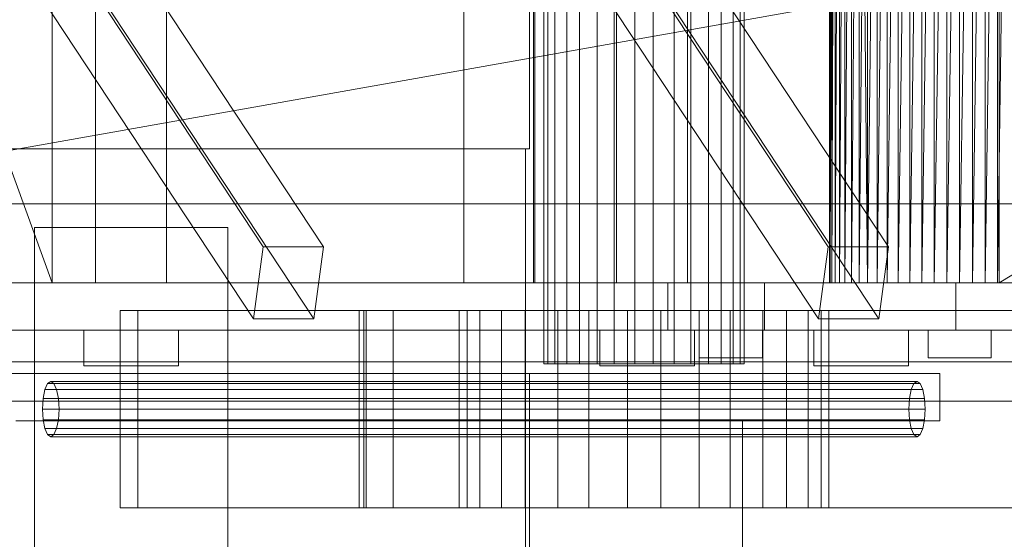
# Model space of a CAD drawing. Header units: millimetres. Extents: x -4395 to 65662, y -65530 to 6847.
# Tile 699 of 1034: x 24422 to 24671, y -18495 to -18363. Entities that reach past the tile are written whole.
import ezdxf

# ---------------------------------------------------------------- set-up
doc = ezdxf.new("R2010")
doc.units = ezdxf.units.MM
doc.layers.add('superior_briquetadora', color=7, linetype='Continuous', lineweight=0)
doc.layers.add('superior_C02', color=7, linetype='Continuous', lineweight=0)

msp = doc.modelspace()

# ---------------------------------------------------------------- linework, layer by layer
at = {"layer": 'superior_briquetadora'}
for p, q in [((24551.067, -18160), (24551.067, -18396)), ((24441.067, -18430), (24441.067, -18188)), ((24459.067, -18430), (24459.067, -18188)), ((24534.406, -18430), (24534.406, -18188)), ((24552.067, -18188), (24552.067, -18430)), ((24552.406, -18430), (24552.406, -18188)), ((24573.067, -18430), (24573.067, -18188)), ((24591.067, -18430), (24591.067, -18188)), ((25470.067, -18210), (24230.067, -18430)), ((24350.067, -18210), (24430.067, -18430)), ((24430.067, -18430), (24430.067, -18210)), ((24627.226, -18210), (24627.067, -18430)), ((24627.067, -18210), (24627.067, -18430)), ((24627.226, -18210), (24627.226, -18430)), ((24627.702, -18430), (24627.226, -18210)), ((24627.226, -18430), (24627.702, -18210)), ((24628.488, -18210), (24627.702, -18430)), ((24627.702, -18210), (24627.702, -18430)), ((24629.579, -18210), (24628.488, -18430)), ((24628.488, -18430), (24628.488, -18210)), ((24630.964, -18210), (24629.579, -18430)), ((24629.579, -18430), (24629.579, -18210)), ((24632.629, -18210), (24630.964, -18430)), ((24630.964, -18430), (24630.964, -18210)), ((24634.558, -18210), (24632.629, -18430)), ((24632.629, -18430), (24632.629, -18210)), ((24634.558, -18210), (24634.558, -18430)), ((24636.733, -18430), (24634.558, -18210)), ((24634.558, -18430), (24636.733, -18210)), ((24639.133, -18210), (24636.733, -18430)), ((24636.733, -18210), (24636.733, -18430)), ((24641.734, -18210), (24639.133, -18430)), ((24639.133, -18430), (24639.133, -18210)), ((24644.511, -18210), (24641.734, -18430)), ((24641.734, -18430), (24641.734, -18210)), ((24647.439, -18210), (24644.511, -18430)), ((24644.511, -18430), (24644.511, -18210)), ((24650.488, -18210), (24647.439, -18430)), ((24647.439, -18210), (24647.439, -18430)), ((24653.63, -18210), (24650.488, -18430)), ((24650.488, -18210), (24650.488, -18430)), ((24656.833, -18210), (24653.63, -18430)), ((24653.63, -18210), (24653.63, -18430)), ((24660.067, -18210), (24656.833, -18430)), ((24656.833, -18210), (24656.833, -18430)), ((24663.302, -18210), (24660.067, -18430)), ((24660.067, -18210), (24660.067, -18430)), ((24666.505, -18210), (24663.302, -18430)), ((24663.302, -18210), (24663.302, -18430)), ((24669.647, -18210), (24666.505, -18430)), ((24666.505, -18210), (24666.505, -18430)), ((24672.696, -18210), (24669.647, -18430)), ((24669.647, -18210), (24669.647, -18430)), ((24670.067, -18210), (24670.067, -18430)), ((24670.067, -18430), (25030.067, -18210)), ((24411.416, -18396), (24430.363, -18396)), ((24411.799, -18396), (24430.558, -18396)), ((24430.363, -18396), (24450.067, -18396)), ((24430.558, -18396), (24450.067, -18396)), ((24450.067, -18396), (24469.577, -18396)), ((24450.067, -18396), (24469.772, -18396)), ((24469.577, -18396), (24488.336, -18396)), ((24469.772, -18396), (24488.719, -18396)), ((24488.336, -18396), (24505.625, -18396)), ((24488.719, -18396), (24506.18, -18396)), ((24505.625, -18396), (24520.778, -18396)), ((24506.18, -18396), (24521.485, -18396)), ((24520.778, -18396), (24533.214, -18396)), ((24521.485, -18396), (24534.046, -18396)), ((24533.214, -18396), (24542.455, -18396)), ((24534.046, -18396), (24543.379, -18396)), ((24542.455, -18396), (24548.146, -18396)), ((24543.379, -18396), (24549.127, -18396)), ((24548.146, -18396), (24550.067, -18396)), ((24549.127, -18396), (24551.067, -18396)), ((24550.067, -18396), (24550.067, -18596)), ((24425.567, -18596), (24425.567, -18416)), ((24432.479, -18416), (24425.567, -18416)), ((24474.567, -18416), (24425.567, -18416)), ((24439.479, -18416), (24432.479, -18416)), ((24446.532, -18416), (24439.479, -18416)), ((24453.603, -18416), (24446.532, -18416)), ((24460.656, -18416), (24453.603, -18416)), ((24467.655, -18416), (24460.656, -18416)), ((24474.567, -18416), (24467.655, -18416)), ((24474.567, -18416), (24474.567, -18596)), ((23750.067, -18430), (25950.067, -18430)), ((25830.067, -18430), (23870.067, -18430)), ((23900.067, -18430), (25800.067, -18430)), ((23954.067, -18430), (25456.734, -18430)), ((24230.067, -18430), (24670.067, -18430)), ((24230.067, -18430), (25470.067, -18430)), ((24230.067, -18430), (25456.734, -18430)), ((24350.067, -18430), (24629.579, -18430)), ((24628.488, -18430), (24350.067, -18430)), ((24350.067, -18430), (24670.067, -18430)), ((24634.558, -18430), (24350.067, -18430)), ((24430.067, -18430), (24350.067, -18430)), ((24632.629, -18430), (24350.067, -18430)), ((24630.964, -18430), (24350.067, -18430)), ((24422.154, -18430), (24404.602, -18430)), ((24430.721, -18430), (24411.657, -18430)), ((24420.324, -18430), (24440.123, -18430)), ((24440.656, -18430), (24422.154, -18430)), ((24430.067, -18430), (24628.488, -18430)), ((24627.702, -18430), (24430.067, -18430)), ((24627.226, -18430), (24430.067, -18430)), ((24627.067, -18430), (24430.067, -18430)), ((24629.579, -18430), (24430.067, -18430)), ((24630.964, -18430), (24430.067, -18430)), ((24632.629, -18430), (24430.067, -18430)), ((24634.558, -18430), (24430.067, -18430)), ((24636.733, -18430), (24430.067, -18430)), ((24639.133, -18430), (24430.067, -18430)), ((24641.734, -18430), (24430.067, -18430)), ((24644.511, -18430), (24430.067, -18430)), ((24647.439, -18430), (24430.067, -18430)), ((24650.488, -18430), (24430.067, -18430)), ((24653.63, -18430), (24430.067, -18430)), ((24656.833, -18430), (24430.067, -18430)), ((24660.067, -18430), (24430.067, -18430)), ((24663.302, -18430), (24430.067, -18430)), ((24430.067, -18430), (25036.833, -18430)), ((25270.067, -18430), (24430.067, -18430)), ((24430.067, -18430), (25033.63, -18430)), ((24450.067, -18430), (24430.721, -18430)), ((24440.123, -18430), (24460.012, -18430)), ((24459.479, -18430), (24440.656, -18430)), ((24441.959, -18430), (24441.067, -18430)), ((24444.456, -18430), (24441.959, -18430)), ((24448.065, -18430), (24444.456, -18430)), ((24452.07, -18430), (24448.065, -18430)), ((24469.414, -18430), (24450.067, -18430)), ((24455.679, -18430), (24452.07, -18430)), ((24458.176, -18430), (24455.679, -18430)), ((24459.067, -18430), (24458.176, -18430)), ((24477.981, -18430), (24459.479, -18430)), ((24460.012, -18430), (24479.811, -18430)), ((24488.478, -18430), (24469.414, -18430)), ((24495.533, -18430), (24477.981, -18430)), ((24479.811, -18430), (24499.341, -18430)), ((24506.982, -18430), (24488.478, -18430)), ((24511.536, -18430), (24495.533, -18430)), ((24499.341, -18430), (24518.425, -18430)), ((24524.656, -18430), (24506.982, -18430)), ((24525.446, -18430), (24511.536, -18430)), ((24518.425, -18430), (24536.889, -18430)), ((24541.242, -18430), (24524.656, -18430)), ((24536.79, -18430), (24525.446, -18430)), ((24535.297, -18430), (24534.406, -18430)), ((24537.794, -18430), (24535.297, -18430)), ((24545.18, -18430), (24536.79, -18430)), ((24536.889, -18430), (24554.567, -18430)), ((24541.403, -18430), (24537.794, -18430)), ((24556.499, -18430), (24541.242, -18430)), ((24545.408, -18430), (24541.403, -18430)), ((24550.331, -18430), (24545.18, -18430)), ((24549.017, -18430), (24545.408, -18430)), ((24551.514, -18430), (24549.017, -18430)), ((24552.067, -18430), (24550.331, -18430)), ((24552.406, -18430), (24551.514, -18430)), ((24554.567, -18430), (24571.299, -18430)), ((24570.203, -18430), (24556.499, -18430)), ((24582.156, -18430), (24570.203, -18430)), ((24571.299, -18430), (24586.933, -18430)), ((24573.959, -18430), (24573.067, -18430)), ((24576.456, -18430), (24573.959, -18430)), ((24580.065, -18430), (24576.456, -18430)), ((24584.07, -18430), (24580.065, -18430)), ((24592.183, -18430), (24582.156, -18430)), ((24587.679, -18430), (24584.07, -18430)), ((24586.067, -18430), (24588.589, -18430)), ((24586.067, -18430), (24586.067, -18442)), ((24586.933, -18430), (24601.328, -18430)), ((24590.176, -18430), (24587.679, -18430)), ((24588.589, -18430), (24595.982, -18430)), ((24591.067, -18430), (24590.176, -18430)), ((24600.138, -18430), (24592.183, -18430)), ((24595.982, -18430), (24607.742, -18430)), ((24605.904, -18430), (24600.138, -18430)), ((24601.328, -18430), (24614.353, -18430)), ((24609.397, -18430), (24605.904, -18430)), ((24607.742, -18430), (24623.067, -18430)), ((24610.567, -18430), (24609.397, -18430)), ((24610.567, -18430), (24610.567, -18442)), ((24614.353, -18430), (24625.889, -18430)), ((24623.067, -18430), (24640.915, -18430)), ((24625.889, -18430), (24635.834, -18430)), ((24627.067, -18430), (24627.226, -18430)), ((24627.226, -18430), (24627.702, -18430)), ((24627.702, -18430), (24628.488, -18430)), ((24628.488, -18430), (24629.579, -18430)), ((24629.579, -18430), (24630.964, -18430)), ((24630.964, -18430), (24632.629, -18430)), ((24632.629, -18430), (24634.558, -18430)), ((24634.558, -18430), (24636.733, -18430)), ((24634.558, -18430), (24670.067, -18430)), ((24635.834, -18430), (24644.096, -18430)), ((24636.733, -18430), (24639.133, -18430)), ((24636.733, -18430), (24670.067, -18430)), ((24639.133, -18430), (24641.734, -18430)), ((24639.133, -18430), (24670.067, -18430)), ((24640.915, -18430), (24660.067, -18430)), ((24641.734, -18430), (24644.511, -18430)), ((24641.734, -18430), (24670.067, -18430)), ((24644.096, -18430), (24650.602, -18430)), ((24644.511, -18430), (24647.439, -18430)), ((24644.511, -18430), (24670.067, -18430)), ((24647.439, -18430), (24650.488, -18430)), ((24647.439, -18430), (24670.067, -18430)), ((24650.488, -18430), (24653.63, -18430)), ((24650.488, -18430), (24670.067, -18430)), ((24650.602, -18430), (24655.291, -18430)), ((24653.63, -18430), (24656.833, -18430)), ((24653.63, -18430), (24670.067, -18430)), ((24655.291, -18430), (24658.121, -18430)), ((24656.833, -18430), (24660.067, -18430)), ((24656.833, -18430), (24670.067, -18430)), ((24658.121, -18430), (24659.067, -18430)), ((24659.067, -18430), (24659.067, -18442)), ((24660.067, -18430), (24679.22, -18430)), ((24660.067, -18430), (24663.302, -18430)), ((24660.067, -18430), (24670.067, -18430)), ((24663.302, -18430), (24666.505, -18430)), ((24663.302, -18430), (24670.067, -18430)), ((24663.302, -18430), (25033.63, -18430)), ((24666.505, -18430), (24669.647, -18430)), ((24666.505, -18430), (24670.067, -18430)), ((25030.488, -18430), (24666.505, -18430)), ((25033.63, -18430), (24666.505, -18430)), ((24669.647, -18430), (24672.696, -18430)), ((24669.647, -18430), (24670.067, -18430)), ((25027.439, -18430), (24669.647, -18430)), ((25030.488, -18430), (24669.647, -18430)), ((24670.067, -18430), (25030.067, -18430)), ((24683.402, -18430), (24670.067, -18430)), ((24670.067, -18430), (24685.577, -18430)), ((24681.002, -18430), (24670.067, -18430)), ((24670.067, -18430), (24687.506, -18430)), ((24678.401, -18430), (24670.067, -18430)), ((24675.624, -18430), (24670.067, -18430)), ((24672.696, -18430), (24670.067, -18430)), ((24430.721, -18442), (24411.657, -18442)), ((24420.324, -18442), (24440.123, -18442)), ((24450.067, -18442), (24430.721, -18442)), ((24439.256, -18442), (24438.067, -18442)), ((24438.067, -18442), (24438.067, -18451)), ((24442.586, -18442), (24439.256, -18442)), ((24440.123, -18442), (24460.012, -18442)), ((24447.397, -18442), (24442.586, -18442)), ((24452.738, -18442), (24447.397, -18442)), ((24469.414, -18442), (24450.067, -18442)), ((24457.549, -18442), (24452.738, -18442)), ((24460.879, -18442), (24457.549, -18442)), ((24460.012, -18442), (24479.811, -18442)), ((24462.067, -18442), (24460.879, -18442)), ((24462.067, -18442), (24462.067, -18451)), ((24488.478, -18442), (24469.414, -18442)), ((24479.811, -18442), (24499.341, -18442)), ((24506.982, -18442), (24488.478, -18442)), ((24499.341, -18442), (24518.425, -18442)), ((24524.656, -18442), (24506.982, -18442)), ((24518.425, -18442), (24536.889, -18442)), ((24541.242, -18442), (24524.656, -18442)), ((24536.889, -18442), (24554.567, -18442)), ((24556.499, -18442), (24541.242, -18442)), ((24554.567, -18442), (24571.299, -18442)), ((24570.203, -18442), (24556.499, -18442)), ((24570.071, -18442), (24568.882, -18442)), ((24568.882, -18442), (24568.882, -18451)), ((24573.4, -18442), (24570.071, -18442)), ((24582.156, -18442), (24570.203, -18442)), ((24571.299, -18442), (24586.933, -18442)), ((24578.212, -18442), (24573.4, -18442)), ((24583.552, -18442), (24578.212, -18442)), ((24592.183, -18442), (24582.156, -18442)), ((24588.364, -18442), (24583.552, -18442)), ((24586.067, -18442), (24588.589, -18442)), ((24586.933, -18442), (24601.328, -18442)), ((24591.694, -18442), (24588.364, -18442)), ((24588.589, -18442), (24595.982, -18442)), ((24592.882, -18442), (24591.694, -18442)), ((24600.138, -18442), (24592.183, -18442)), ((24592.882, -18442), (24592.882, -18451)), ((24594.067, -18442), (24594.86, -18442)), ((24594.067, -18442), (24594.067, -18449)), ((24594.86, -18442), (24597.08, -18442)), ((24595.982, -18442), (24607.742, -18442)), ((24597.08, -18442), (24600.287, -18442)), ((24605.904, -18442), (24600.138, -18442)), ((24600.287, -18442), (24603.848, -18442)), ((24601.328, -18442), (24614.353, -18442)), ((24603.848, -18442), (24607.055, -18442)), ((24609.397, -18442), (24605.904, -18442)), ((24607.055, -18442), (24609.275, -18442)), ((24607.742, -18442), (24623.067, -18442)), ((24609.275, -18442), (24610.067, -18442)), ((24610.567, -18442), (24609.397, -18442)), ((24610.067, -18442), (24610.067, -18449)), ((24614.353, -18442), (24625.889, -18442)), ((24624.256, -18442), (24623.067, -18442)), ((24623.067, -18442), (24623.067, -18451)), ((24623.067, -18442), (24640.915, -18442)), ((24627.586, -18442), (24624.256, -18442)), ((24625.889, -18442), (24635.834, -18442)), ((24632.397, -18442), (24627.586, -18442)), ((24637.738, -18442), (24632.397, -18442)), ((24635.834, -18442), (24644.096, -18442)), ((24642.549, -18442), (24637.738, -18442)), ((24640.915, -18442), (24660.067, -18442)), ((24645.879, -18442), (24642.549, -18442)), ((24644.096, -18442), (24650.602, -18442)), ((24647.067, -18442), (24645.879, -18442)), ((24647.067, -18442), (24647.067, -18451)), ((24650.602, -18442), (24655.291, -18442)), ((24652.86, -18442), (24652.067, -18442)), ((24652.067, -18442), (24652.067, -18449)), ((24655.08, -18442), (24652.86, -18442)), ((24658.287, -18442), (24655.08, -18442)), ((24655.291, -18442), (24658.121, -18442)), ((24658.121, -18442), (24659.067, -18442)), ((24661.848, -18442), (24658.287, -18442)), ((24660.067, -18442), (24679.22, -18442)), ((24665.055, -18442), (24661.848, -18442)), ((24667.275, -18442), (24665.055, -18442)), ((24668.067, -18442), (24667.275, -18442)), ((24668.067, -18442), (24668.067, -18449)), ((24438.067, -18451), (24439.256, -18451)), ((24439.256, -18451), (24442.586, -18451)), ((24442.586, -18451), (24447.397, -18451)), ((24447.397, -18451), (24452.738, -18451)), ((24452.738, -18451), (24457.549, -18451)), ((24457.549, -18451), (24460.879, -18451)), ((24460.879, -18451), (24462.067, -18451)), ((24568.882, -18451), (24570.071, -18451)), ((24570.071, -18451), (24573.4, -18451)), ((24573.4, -18451), (24578.212, -18451)), ((24578.212, -18451), (24583.552, -18451)), ((24583.552, -18451), (24588.364, -18451)), ((24588.364, -18451), (24591.694, -18451)), ((24591.694, -18451), (24592.882, -18451)), ((24594.067, -18449), (24594.86, -18449)), ((24594.86, -18449), (24597.08, -18449)), ((24597.08, -18449), (24600.287, -18449)), ((24600.287, -18449), (24603.848, -18449)), ((24603.848, -18449), (24607.055, -18449)), ((24607.055, -18449), (24609.275, -18449)), ((24609.275, -18449), (24610.067, -18449)), ((24623.067, -18451), (24624.256, -18451)), ((24624.256, -18451), (24627.586, -18451)), ((24627.586, -18451), (24632.397, -18451)), ((24632.397, -18451), (24637.738, -18451)), ((24637.738, -18451), (24642.549, -18451)), ((24642.549, -18451), (24645.879, -18451)), ((24645.879, -18451), (24647.067, -18451)), ((24652.067, -18449), (24652.86, -18449)), ((24652.86, -18449), (24655.08, -18449)), ((24655.08, -18449), (24658.287, -18449)), ((24658.287, -18449), (24661.848, -18449)), ((24661.848, -18449), (24665.055, -18449)), ((24665.055, -18449), (24667.275, -18449)), ((24667.275, -18449), (24668.067, -18449)), ((24430.363, -18453), (24411.416, -18453)), ((24420.893, -18453), (24440.313, -18453)), ((24450.067, -18453), (24430.363, -18453)), ((24440.313, -18453), (24459.822, -18453)), ((24469.772, -18453), (24450.067, -18453)), ((24459.822, -18453), (24479.242, -18453)), ((24488.719, -18453), (24469.772, -18453)), ((24479.242, -18453), (24498.398, -18453)), ((24506.18, -18453), (24488.719, -18453)), ((24498.398, -18453), (24517.116, -18453)), ((24521.485, -18453), (24506.18, -18453)), ((24517.116, -18453), (24535.228, -18453)), ((24534.046, -18453), (24521.485, -18453)), ((24543.379, -18453), (24534.046, -18453)), ((24535.228, -18453), (24552.567, -18453)), ((24549.127, -18453), (24543.379, -18453)), ((24551.067, -18453), (24549.127, -18453)), ((24551.067, -18605), (24551.067, -18453)), ((24552.567, -18453), (24568.979, -18453)), ((24568.979, -18453), (24584.314, -18453)), ((24584.314, -18453), (24598.433, -18453)), ((24598.433, -18453), (24611.208, -18453)), ((24611.208, -18453), (24622.524, -18453)), ((24622.524, -18453), (24632.279, -18453)), ((24632.279, -18453), (24640.383, -18453)), ((24640.383, -18453), (24646.764, -18453)), ((24646.764, -18453), (24651.363, -18453)), ((24651.363, -18453), (24654.139, -18453)), ((24654.139, -18453), (24655.067, -18453)), ((24655.067, -18453), (24655.067, -18465)), ((23750.067, -18460), (25950.067, -18460)), ((23900.067, -18460), (25800.067, -18460)), ((24420.893, -18465), (24440.313, -18465)), ((24421.023, -18465), (24440.335, -18465)), ((24440.313, -18465), (24459.822, -18465)), ((24440.335, -18465), (24459.8, -18465)), ((24459.8, -18465), (24479.112, -18465)), ((24459.822, -18465), (24479.242, -18465)), ((24479.112, -18465), (24497.965, -18465)), ((24479.242, -18465), (24498.398, -18465)), ((24497.965, -18465), (24516.063, -18465)), ((24498.398, -18465), (24517.116, -18465)), ((24516.063, -18465), (24533.121, -18465)), ((24517.116, -18465), (24535.228, -18465)), ((24533.121, -18465), (24548.868, -18465)), ((24535.228, -18465), (24552.567, -18465)), ((24548.868, -18465), (24563.058, -18465)), ((24552.567, -18465), (24568.979, -18465)), ((24563.058, -18465), (24575.465, -18465)), ((24568.979, -18465), (24584.314, -18465)), ((24575.465, -18465), (24585.895, -18465)), ((24584.314, -18465), (24598.433, -18465)), ((24585.895, -18465), (24594.183, -18465)), ((24594.183, -18465), (24600.198, -18465)), ((24598.433, -18465), (24611.208, -18465)), ((24600.198, -18465), (24603.845, -18465)), ((24603.845, -18465), (24605.067, -18465)), ((24605.067, -18465), (24605.067, -18605)), ((24611.208, -18465), (24622.524, -18465)), ((24622.524, -18465), (24632.279, -18465)), ((24632.279, -18465), (24640.383, -18465)), ((24640.383, -18465), (24646.764, -18465)), ((24646.764, -18465), (24651.363, -18465)), ((24651.363, -18465), (24654.139, -18465)), ((24654.139, -18465), (24655.067, -18465))]:
    msp.add_line(p, q, dxfattribs=at)
at = {"layer": 'superior_C02'}
for p, q in [((24483.568, -18420.886), (24391.172, -18280.886)), ((24406.445, -18280.886), (24498.841, -18420.886)), ((24626.75, -18420.886), (24534.354, -18280.886)), ((24549.627, -18280.886), (24642.023, -18420.886)), ((24481.114, -18439.114), (24388.718, -18299.114)), ((24496.387, -18439.114), (24403.991, -18299.114)), ((24624.297, -18439.114), (24531.901, -18299.114)), ((24639.57, -18439.114), (24547.174, -18299.114)), ((24554.671, -18342.5), (24554.671, -18450.5)), ((24555.726, -18342.5), (24555.726, -18450.5)), ((24557.482, -18342.5), (24557.482, -18450.5)), ((24560.488, -18342.5), (24560.488, -18450.5)), ((24563.731, -18342.5), (24563.731, -18450.5)), ((24568.23, -18342.5), (24568.23, -18450.5)), ((24572.467, -18342.5), (24572.467, -18450.5)), ((24577.774, -18342.5), (24577.774, -18450.5)), ((24582.361, -18342.5), (24582.361, -18450.5)), ((24587.668, -18342.5), (24587.668, -18450.5)), ((24591.905, -18342.5), (24591.905, -18450.5)), ((24596.404, -18342.5), (24596.404, -18450.5)), ((24599.647, -18342.5), (24599.647, -18450.5)), ((24602.653, -18342.5), (24602.653, -18450.5)), ((24604.409, -18450.5), (24604.409, -18342.5)), ((24605.464, -18342.5), (24605.464, -18450.5)), ((24756.357, -18410), (24245.673, -18410)), ((24257.595, -18410), (24768.279, -18410)), ((24811.497, -18410), (24300.813, -18410)), ((24315.715, -18410), (24826.399, -18410)), ((24481.114, -18439.114), (24483.568, -18420.886)), ((24483.568, -18420.886), (24498.841, -18420.886)), ((24498.841, -18420.886), (24496.387, -18439.114)), ((24624.297, -18439.114), (24626.75, -18420.886)), ((24626.75, -18420.886), (24642.023, -18420.886)), ((24642.023, -18420.886), (24639.57, -18439.114)), ((24685.954, -18437), (24447.317, -18437)), ((24447.317, -18437), (24447.317, -18487)), ((24451.788, -18437), (24447.317, -18437)), ((24451.788, -18487), (24451.788, -18437)), ((24451.788, -18437), (24690.425, -18437)), ((24679.687, -18437), (24507.868, -18437)), ((24507.868, -18437), (24507.868, -18487)), ((24509.657, -18437), (24507.868, -18437)), ((24680.88, -18437), (24509.061, -18437)), ((24509.061, -18437), (24509.061, -18487)), ((24516.512, -18437), (24509.061, -18437)), ((24509.657, -18487), (24509.657, -18437)), ((24509.657, -18437), (24681.476, -18437)), ((24516.512, -18487), (24516.512, -18437)), ((24516.512, -18437), (24688.331, -18437)), ((24535.204, -18437), (24533.258, -18437)), ((24533.258, -18437), (24538.439, -18437)), ((24533.258, -18437), (24533.258, -18487)), ((24543.979, -18437), (24535.204, -18437)), ((24535.204, -18437), (24535.204, -18487)), ((24538.439, -18437), (24549.957, -18437)), ((24538.439, -18437), (24538.439, -18487)), ((24558.249, -18437), (24543.979, -18437)), ((24543.979, -18437), (24543.979, -18487)), ((24549.957, -18437), (24566.059, -18437)), ((24549.957, -18437), (24549.957, -18487)), ((24575.841, -18437), (24558.249, -18437)), ((24558.249, -18437), (24558.249, -18487)), ((24566.059, -18437), (24584.294, -18437)), ((24566.059, -18437), (24566.059, -18487)), ((24594.076, -18437), (24575.841, -18437)), ((24575.841, -18437), (24575.841, -18487)), ((24584.294, -18437), (24601.886, -18437)), ((24584.294, -18437), (24584.294, -18487)), ((24610.178, -18437), (24594.076, -18437)), ((24594.076, -18437), (24594.076, -18487)), ((24601.886, -18437), (24616.155, -18437)), ((24601.886, -18437), (24601.886, -18487)), ((24621.696, -18437), (24610.178, -18437)), ((24610.178, -18437), (24610.178, -18487)), ((24616.155, -18437), (24624.931, -18437)), ((24616.155, -18437), (24616.155, -18487)), ((24626.877, -18437), (24621.696, -18437)), ((24621.696, -18437), (24621.696, -18487)), ((24624.931, -18437), (24626.877, -18437)), ((24624.931, -18487), (24624.931, -18437)), ((24626.877, -18437), (24626.877, -18487)), ((24496.387, -18439.114), (24481.114, -18439.114)), ((24639.57, -18439.114), (24624.297, -18439.114)), ((24245.673, -18450), (24756.357, -18450)), ((24257.595, -18450), (24768.279, -18450)), ((24300.813, -18450), (24811.497, -18450)), ((24315.715, -18450), (24826.399, -18450)), ((24557.482, -18450.5), (24554.671, -18450.5)), ((24554.671, -18450.5), (24555.726, -18450.5)), ((24555.726, -18450.5), (24560.488, -18450.5)), ((24563.731, -18450.5), (24557.482, -18450.5)), ((24560.488, -18450.5), (24568.23, -18450.5)), ((24572.467, -18450.5), (24563.731, -18450.5)), ((24568.23, -18450.5), (24577.774, -18450.5)), ((24582.361, -18450.5), (24572.467, -18450.5)), ((24577.774, -18450.5), (24587.668, -18450.5)), ((24591.905, -18450.5), (24582.361, -18450.5)), ((24587.668, -18450.5), (24596.404, -18450.5)), ((24599.647, -18450.5), (24591.905, -18450.5)), ((24596.404, -18450.5), (24602.653, -18450.5)), ((24604.409, -18450.5), (24599.647, -18450.5)), ((24602.653, -18450.5), (24605.464, -18450.5)), ((24605.464, -18450.5), (24604.409, -18450.5)), ((24428.241, -18457.05), (24428.918, -18455.533)), ((24428.918, -18455.533), (24429.716, -18455)), ((24428.918, -18455.533), (24648.464, -18455.533)), ((24429.716, -18455), (24430.515, -18455.533)), ((24649.263, -18455), (24429.716, -18455)), ((24430.515, -18455.533), (24431.191, -18457.05)), ((24430.515, -18455.533), (24650.061, -18455.533)), ((24648.464, -18455.533), (24647.787, -18457.05)), ((24649.263, -18455), (24648.464, -18455.533)), ((24650.061, -18455.533), (24649.263, -18455)), ((24650.738, -18457.05), (24650.061, -18455.533)), ((24427.789, -18459.321), (24428.241, -18457.05)), ((24428.241, -18457.05), (24647.787, -18457.05)), ((24431.191, -18457.05), (24431.644, -18459.321)), ((24431.191, -18457.05), (24650.738, -18457.05)), ((24647.787, -18457.05), (24647.335, -18459.321)), ((24651.19, -18459.321), (24650.738, -18457.05)), ((24427.63, -18462), (24427.789, -18459.321)), ((24427.789, -18459.321), (24647.335, -18459.321)), ((24431.644, -18459.321), (24431.802, -18462)), ((24431.644, -18459.321), (24651.19, -18459.321)), ((24647.335, -18459.321), (24647.176, -18462)), ((24651.349, -18462), (24651.19, -18459.321)), ((24427.789, -18464.679), (24427.63, -18462)), ((24427.63, -18462), (24647.176, -18462)), ((24431.802, -18462), (24431.644, -18464.679)), ((24431.802, -18462), (24651.349, -18462)), ((24647.176, -18462), (24647.335, -18464.679)), ((24651.19, -18464.679), (24651.349, -18462)), ((24428.241, -18466.95), (24427.789, -18464.679)), ((24427.789, -18464.679), (24647.335, -18464.679)), ((24431.644, -18464.679), (24431.191, -18466.95)), ((24431.644, -18464.679), (24651.19, -18464.679)), ((24647.335, -18464.679), (24647.787, -18466.95)), ((24650.738, -18466.95), (24651.19, -18464.679)), ((24428.918, -18468.467), (24428.241, -18466.95)), ((24428.241, -18466.95), (24647.787, -18466.95)), ((24429.716, -18469), (24428.918, -18468.467)), ((24428.918, -18468.467), (24648.464, -18468.467)), ((24430.515, -18468.467), (24429.716, -18469)), ((24431.191, -18466.95), (24430.515, -18468.467)), ((24430.515, -18468.467), (24650.061, -18468.467)), ((24431.191, -18466.95), (24650.738, -18466.95)), ((24647.787, -18466.95), (24648.464, -18468.467)), ((24648.464, -18468.467), (24649.263, -18469)), ((24649.263, -18469), (24650.061, -18468.467)), ((24650.061, -18468.467), (24650.738, -18466.95)), ((24429.716, -18469), (24649.263, -18469)), ((24447.317, -18487), (24685.954, -18487)), ((24447.317, -18487), (24451.788, -18487)), ((24690.425, -18487), (24451.788, -18487)), ((24507.868, -18487), (24679.687, -18487)), ((24507.868, -18487), (24509.657, -18487)), ((24509.061, -18487), (24680.88, -18487)), ((24509.061, -18487), (24516.512, -18487)), ((24681.476, -18487), (24509.657, -18487)), ((24688.331, -18487), (24516.512, -18487)), ((24538.439, -18487), (24533.258, -18487)), ((24533.258, -18487), (24535.204, -18487)), ((24535.204, -18487), (24543.979, -18487)), ((24549.957, -18487), (24538.439, -18487)), ((24543.979, -18487), (24558.249, -18487)), ((24566.059, -18487), (24549.957, -18487)), ((24558.249, -18487), (24575.841, -18487)), ((24584.294, -18487), (24566.059, -18487)), ((24575.841, -18487), (24594.076, -18487)), ((24601.886, -18487), (24584.294, -18487)), ((24594.076, -18487), (24610.178, -18487)), ((24616.155, -18487), (24601.886, -18487)), ((24610.178, -18487), (24621.696, -18487)), ((24624.931, -18487), (24616.155, -18487)), ((24621.696, -18487), (24626.877, -18487)), ((24626.877, -18487), (24624.931, -18487))]:
    msp.add_line(p, q, dxfattribs=at)

doc.saveas('drawing.dxf')
